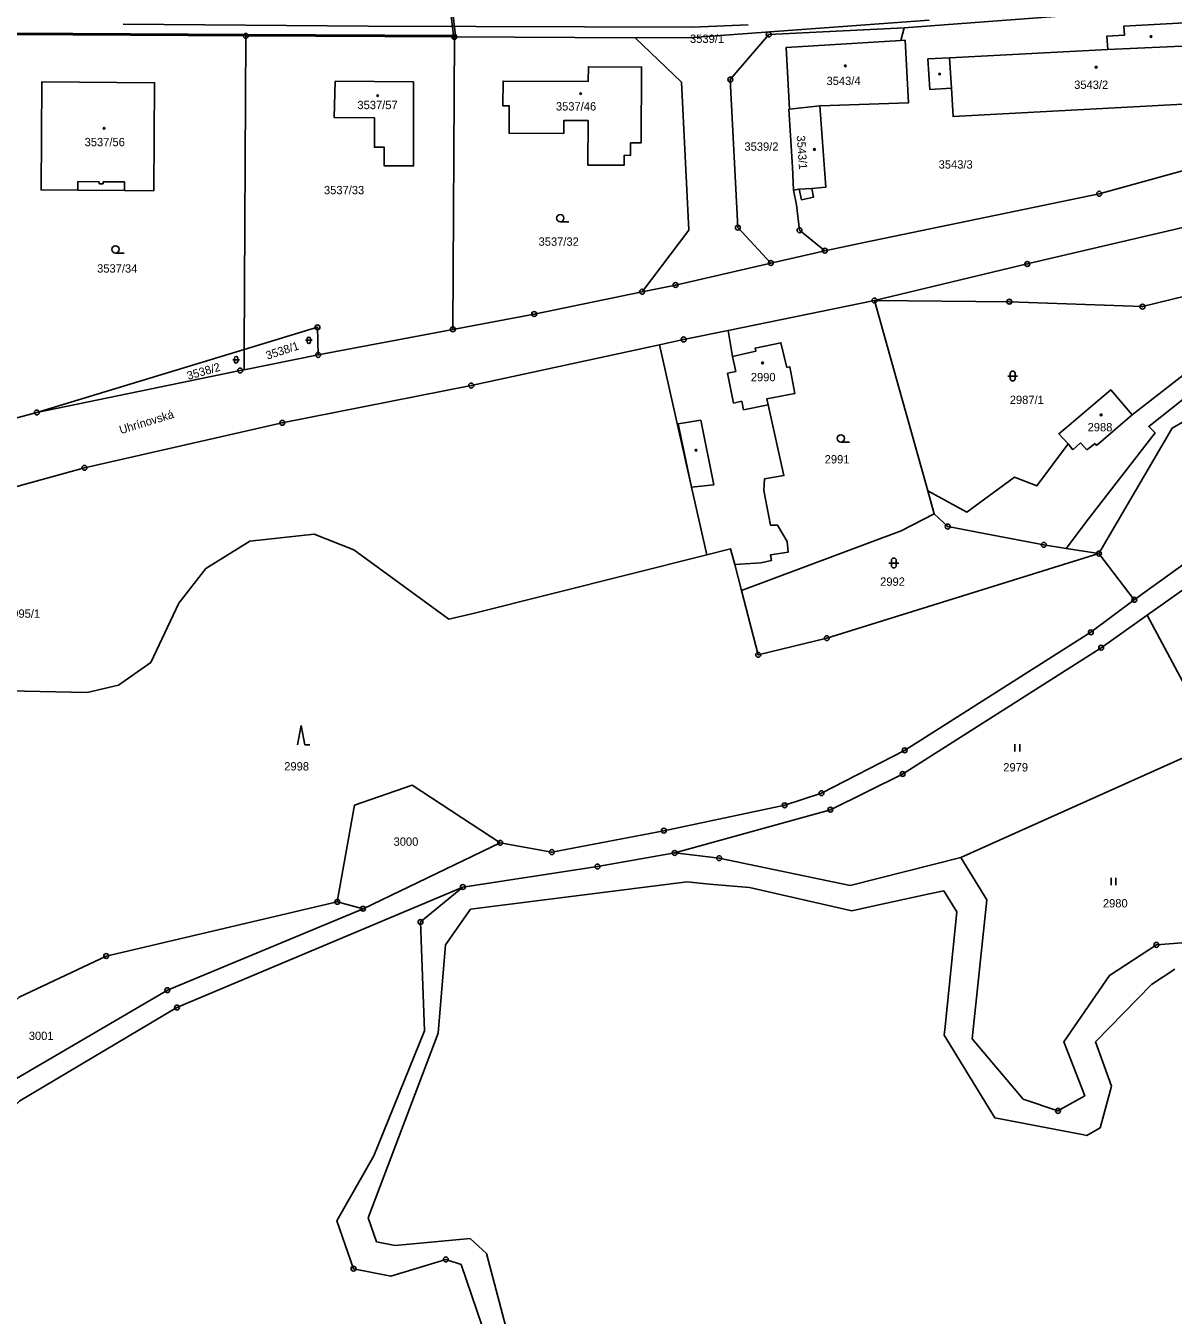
# Model space of a CAD drawing. Extents: x -644096 to -634268, y -1141430 to -1133463.
# Drawn here: x -641049.4 to -640815.2, y -1138498.2 to -1138235 of the extents above; entities that cross this region are included whole.
import ezdxf

# ---------------------------------------------------------------- set-up
doc = ezdxf.new("R2010")
doc.units = 0
for name, color, linetype in [('_CIVIL_CONSTRUCTION', 7, 'Continuous'), ('B_Hranice _3D', 7, 'Continuous'), ('M_Svah_Nasyp', 7, 'Continuous'), ('M_Svah_Zarez', 7, 'Continuous'), ('svrsek_osa_sjezdy', 7, 'Continuous'), ('svrsek_osa_VRT', 7, 'Continuous'), ('svrsek_popisy_VRT', 7, 'Continuous'), ('terminal_VRT', 7, 'Continuous')]:
    doc.layers.add(name, color=color, linetype=linetype)

msp = doc.modelspace()

# ---------------------------------------------------------------- linework, layer by layer
at = {"layer": '_CIVIL_CONSTRUCTION'}
for centre, radius in [((-641004.5, -1138237.04), 0.5), ((-641004.5, -1138237.04), 0.0303), ((-640961.93, -1138237.27), 0.5), ((-640961.93, -1138237.27), 0.0303), ((-640897.74, -1138236.76), 0.5), ((-640897.74, -1138236.76), 0.0303), ((-640905.6, -1138245.97), 0.5), ((-640905.6, -1138245.97), 0.0303), ((-640830.28, -1138269.28), 0.5), ((-640830.28, -1138269.28), 0.0303), ((-640904.05, -1138276.2), 0.5), ((-640904.05, -1138276.2), 0.0303), ((-640891.46, -1138276.73), 0.5), ((-640891.46, -1138276.73), 0.0303), ((-640897.32, -1138283.43), 0.5), ((-640886.31, -1138280.91), 0.5), ((-640886.31, -1138280.91), 0.0303), ((-640897.32, -1138283.43), 0.0303), ((-640844.95, -1138283.61), 0.5), ((-640844.95, -1138283.61), 0.0303), ((-640916.77, -1138287.91), 0.5), ((-640916.77, -1138287.91), 0.0303), ((-640923.61, -1138289.29), 0.5), ((-640923.61, -1138289.29), 0.0303), ((-640876.15, -1138291.07), 0.5), ((-640848.62, -1138291.32), 0.5), ((-640945.63, -1138293.83), 0.5), ((-640876.15, -1138291.07), 0.0303), ((-640848.62, -1138291.32), 0.0303), ((-640821.45, -1138292.33), 0.5), ((-640821.45, -1138292.33), 0.0303), ((-640989.89, -1138296.54), 0.5), ((-640945.63, -1138293.83), 0.0303), ((-640989.89, -1138296.54), 0.0303), ((-640962.25, -1138296.96), 0.5), ((-640962.25, -1138296.96), 0.0303), ((-640915.13, -1138299.02), 0.5), ((-640915.13, -1138299.02), 0.0303), ((-640989.74, -1138302.18), 0.5), ((-640989.74, -1138302.18), 0.0303), ((-641005.67, -1138305.37), 0.5), ((-641005.67, -1138305.37), 0.0303), ((-640958.49, -1138308.44), 0.5), ((-640958.49, -1138308.44), 0.0303), ((-641047.18, -1138313.93), 0.5), ((-641047.18, -1138313.93), 0.0303), ((-640997.07, -1138316.04), 0.5), ((-640997.07, -1138316.04), 0.0303), ((-641037.47, -1138325.22), 0.5), ((-641037.47, -1138325.22), 0.0303), ((-640861.21, -1138337.22), 0.5), ((-640861.21, -1138337.22), 0.0303), ((-640841.59, -1138340.95), 0.5), ((-640841.59, -1138340.95), 0.0303), ((-640830.33, -1138342.73), 0.5), ((-640830.33, -1138342.73), 0.0303), ((-640823.11, -1138352.16), 0.5), ((-640823.11, -1138352.16), 0.0303), ((-640831.98, -1138358.8), 0.5), ((-640831.98, -1138358.8), 0.0303), ((-640885.88, -1138360.01), 0.5), ((-640885.88, -1138360.01), 0.0303), ((-640829.88, -1138361.95), 0.5), ((-640829.88, -1138361.95), 0.0303), ((-640899.89, -1138363.41), 0.5), ((-640899.89, -1138363.41), 0.0303), ((-640870, -1138382.9), 0.5), ((-640870, -1138382.9), 0.0303), ((-640870.41, -1138387.73), 0.5), ((-640870.41, -1138387.73), 0.0303), ((-640886.97, -1138391.63), 0.5), ((-640886.97, -1138391.63), 0.0303), ((-640894.49, -1138394.11), 0.5), ((-640894.49, -1138394.11), 0.0303), ((-640885.16, -1138395.02), 0.5), ((-640885.16, -1138395.02), 0.0303), ((-640952.58, -1138401.78), 0.5), ((-640919.16, -1138399.3), 0.5), ((-640919.16, -1138399.3), 0.0303), ((-640952.58, -1138401.78), 0.0303), ((-640942.04, -1138403.67), 0.5), ((-640942.04, -1138403.67), 0.0303), ((-640916.95, -1138403.84), 0.5), ((-640916.95, -1138403.84), 0.0303), ((-640932.72, -1138406.6), 0.5), ((-640932.72, -1138406.6), 0.0303), ((-640907.87, -1138404.91), 0.5), ((-640907.87, -1138404.91), 0.0303), ((-640960.2, -1138410.8), 0.5), ((-640960.2, -1138410.8), 0.0303), ((-640985.84, -1138413.83), 0.5), ((-640985.84, -1138413.83), 0.0303), ((-640980.59, -1138415.22), 0.5), ((-640980.59, -1138415.22), 0.0303), ((-640968.86, -1138417.93), 0.5), ((-640968.86, -1138417.93), 0.0303), ((-640818.6, -1138422.61), 0.5), ((-641033.02, -1138424.89), 0.5), ((-641033.02, -1138424.89), 0.0303), ((-640818.6, -1138422.61), 0.0303), ((-641020.54, -1138431.85), 0.5), ((-641020.54, -1138431.85), 0.0303), ((-641018.57, -1138435.41), 0.5), ((-641018.57, -1138435.41), 0.0303), ((-640838.69, -1138456.5), 0.5), ((-640838.69, -1138456.5), 0.0303), ((-640982.52, -1138488.71), 0.5), ((-640963.67, -1138486.82), 0.5), ((-640963.67, -1138486.82), 0.0303), ((-640982.52, -1138488.71), 0.0303)]:
    msp.add_circle(centre, radius, dxfattribs=at)
at = {"layer": 'B_Hranice _3D'}
for points in [[(-640963.09, -1138228.85), (-640962.11, -1138237.01), (-640962.3, -1138237.03), (-640962.23, -1138237.68), (-640961.93, -1138237.65), (-640961.93, -1138237.27), (-640961.51, -1138237.27), (-640961.53, -1138236.95), (-640961.71, -1138236.97), (-640962.68, -1138228.85)], [(-641100.92, -1138233.57), (-641087.83, -1138236.59), (-641051.62, -1138236.79), (-641004.5, -1138237.04), (-640961.93, -1138237.27), (-640925.03, -1138237.47), (-640913.27, -1138237.4), (-640865, -1138233.88)], [(-640901.95, -1138234.8), (-640913.31, -1138235.3), (-640979.51, -1138235.1), (-641029.59, -1138234.66)]]:
    msp.add_lwpolyline(points, dxfattribs=at)
at = {"layer": 'M_Svah_Nasyp'}
for p, q in [((-640810.33, -1138239.03), (-640828.54, -1138239.84)), ((-640860.46, -1138247.76), (-640860.85, -1138241.52)), ((-641038.79, -1138266.8), (-641038.83, -1138268.55)), ((-641034.43, -1138266.83), (-641038.79, -1138266.8)), ((-641034.44, -1138267.24), (-641034.43, -1138266.83)), ((-641033.63, -1138266.84), (-641033.64, -1138267.25)), ((-641029.28, -1138266.88), (-641033.63, -1138266.84)), ((-641029.32, -1138268.63), (-641029.28, -1138266.88)), ((-641033.64, -1138267.25), (-641034.44, -1138267.24)), ((-640891.54, -1138268.34), (-640888.94, -1138268.21)), ((-640904.5, -1138305.59), (-640905.14, -1138302.47)), ((-640906.19, -1138305.93), (-640904.5, -1138305.59)), ((-640904.97, -1138312), (-640906.19, -1138305.93)), ((-640904.97, -1138312), (-640903.27, -1138311.63)), ((-640903.27, -1138311.63), (-640902.9, -1138313.4)), ((-640902.9, -1138313.4), (-640897.89, -1138312.38)), ((-640823.55, -1138314.4), (-640830.81, -1138320.67)), ((-640916.26, -1138316.24), (-640911.61, -1138315.51)), ((-640916.26, -1138316.24), (-640913.49, -1138329.18)), ((-640911.61, -1138315.51), (-640908.95, -1138328.67)), ((-640835.68, -1138321.54), (-640836.64, -1138320.36)), ((-640834.06, -1138320.11), (-640835.68, -1138321.54)), ((-640832.77, -1138321.57), (-640834.06, -1138320.11)), ((-640831.11, -1138320.28), (-640832.77, -1138321.57)), ((-640830.81, -1138320.67), (-640831.11, -1138320.28)), ((-640908.95, -1138328.67), (-640913.49, -1138329.18))]:
    msp.add_line(p, q, dxfattribs=at)
at = {"layer": 'M_Svah_Zarez'}
for centre in [(-640819.7, -1138237.2), (-640882.11, -1138243.18), (-640830.89, -1138243.45), (-640862.84, -1138244.83), (-640936.16, -1138248.84), (-640977.6, -1138249.27), (-641033.45, -1138255.92), (-640888.42, -1138260.23), (-640899.01, -1138303.81), (-640829.87, -1138314.43), (-640912.61, -1138321.64)]:
    msp.add_circle(centre, 0.175, dxfattribs=at)
at = {"layer": 'svrsek_osa_sjezdy'}
for p, q in [((-640940.31, -1138275.02), (-640938.56, -1138275.02)), ((-641031.12, -1138281.39), (-641029.37, -1138281.39)), ((-640992.32, -1138299.19), (-640990.98, -1138299.19)), ((-640991.98, -1138298.85), (-640991.98, -1138299.53)), ((-640991.32, -1138299.53), (-640991.32, -1138298.85)), ((-641007.17, -1138303.17), (-641005.83, -1138303.17)), ((-641006.83, -1138302.83), (-641006.83, -1138303.51)), ((-641006.17, -1138303.51), (-641006.17, -1138302.83)), ((-640848.95, -1138306.49), (-640846.95, -1138306.49)), ((-640848.45, -1138305.99), (-640848.45, -1138306.99)), ((-640847.45, -1138306.99), (-640847.45, -1138305.99)), ((-640883.02, -1138319.97), (-640881.27, -1138319.97)), ((-640873.2, -1138344.66), (-640871.2, -1138344.66)), ((-640872.7, -1138344.16), (-640872.7, -1138345.16)), ((-640871.7, -1138345.16), (-640871.7, -1138344.16)), ((-640993.19, -1138377.8), (-640993.94, -1138381.8)), ((-640992.44, -1138381.8), (-640993.19, -1138377.8)), ((-640992.44, -1138381.8), (-640991.44, -1138381.8)), ((-640847.5, -1138383.13), (-640847.5, -1138381.63)), ((-640846.5, -1138383.13), (-640846.5, -1138381.63)), ((-640827.86, -1138410.42), (-640827.86, -1138408.92)), ((-640826.86, -1138410.42), (-640826.86, -1138408.92))]:
    msp.add_line(p, q, dxfattribs=at)
for centre in [(-640940.31, -1138274.27), (-641031.12, -1138280.64), (-640883.02, -1138319.22)]:
    msp.add_circle(centre, 0.75, dxfattribs=at)
for centre, radius, start, end in [((-640991.65, -1138298.86), 0.335, 0, 180), ((-640991.65, -1138299.53), 0.335, 180, 359.9879), ((-641006.5, -1138302.84), 0.335, 0, 180), ((-641006.5, -1138303.51), 0.335, 180, 359.9879), ((-640847.95, -1138305.99), 0.5, 0, 180), ((-640847.95, -1138306.99), 0.5, 180, 359.9879), ((-640872.2, -1138344.16), 0.5, 0, 180), ((-640872.2, -1138345.16), 0.5, 180, 359.9879)]:
    msp.add_arc(centre, radius, start, end, dxfattribs=at)
at = {"layer": 'terminal_VRT'}
for p, q in [((-640870.08, -1138235.38), (-640870.8, -1138238)), ((-641004.5, -1138236.74), (-641051.62, -1138236.49)), ((-640961.93, -1138237.27), (-640962.25, -1138296.96)), ((-640887.33, -1138251.34), (-640893.48, -1138252.02)), ((-640886.31, -1138280.91), (-640897.32, -1138283.43)), ((-640876.15, -1138291.07), (-640906.04, -1138297.17)), ((-640962.25, -1138296.96), (-640989.74, -1138302.18)), ((-641047.18, -1138313.93), (-641004.85, -1138301.08)), ((-641004.85, -1138301.08), (-641004.87, -1138305.21)), ((-640989.74, -1138302.18), (-641004.87, -1138305.21)), ((-641047.18, -1138313.93), (-641052.04, -1138315.2)), ((-640865.26, -1138329.94), (-640863.95, -1138334.63)), ((-640837.01, -1138341.67), (-640830.33, -1138342.73)), ((-640830.33, -1138342.73), (-640823.11, -1138352.16)), ((-640904.7, -1138344.97), (-640903.32, -1138350.27)), ((-640806.55, -1138381.43), (-640820.48, -1138355.29)), ((-640858.51, -1138404.79), (-640806.55, -1138381.43)), ((-640980.59, -1138415.22), (-640952.58, -1138401.78)), ((-640880.78, -1138415.63), (-640901.68, -1138410.89)), ((-640861.99, -1138411.58), (-640865.24, -1138412.28)), ((-640859.35, -1138415.88), (-640861.99, -1138411.58)), ((-640985.84, -1138413.83), (-640980.59, -1138415.22)), ((-640865.24, -1138412.28), (-640876.81, -1138414.77)), ((-640876.81, -1138414.77), (-640880.78, -1138415.63)), ((-640861.74, -1138439.3), (-640859.35, -1138415.88)), ((-640965.23, -1138440.66), (-640979.51, -1138478.3)), ((-640827.74, -1138451.48), (-640829.33, -1138457.26)), ((-640829.33, -1138457.26), (-640830.08, -1138459.97)), ((-640832.82, -1138461.52), (-640833.44, -1138461.4)), ((-640830.08, -1138459.97), (-640832.82, -1138461.52)), ((-640955.37, -1138485.6), (-640949.58, -1138507.56))]:
    msp.add_line(p, q, dxfattribs=at)
for points in [[(-640765.16, -1138240.05), (-640770.83, -1138232.12), (-640794.11, -1138232.84), (-640797.57, -1138229.94), (-640870.08, -1138235.38)], [(-640897.32, -1138283.43), (-640904.05, -1138276.2), (-640905.6, -1138245.97), (-640897.74, -1138236.76), (-640870.08, -1138235.38)], [(-640810.33, -1138239.03), (-640810.54, -1138237.15), (-640812.69, -1138237.32), (-640812.85, -1138234.37), (-640825.24, -1138235.05), (-640825.13, -1138236.91), (-640828.69, -1138237.09), (-640828.54, -1138239.84), (-640860.85, -1138241.52), (-640865.24, -1138241.75), (-640864.87, -1138248), (-640860.46, -1138247.76), (-640860.11, -1138253.54), (-640805.52, -1138250.59), (-640799.21, -1138250.4), (-640799.74, -1138238.56), (-640810.33, -1138239.03)], [(-641004.5, -1138236.74), (-641004.5, -1138237.04), (-641004.85, -1138301.08)], [(-640961.93, -1138237.27), (-640961.93, -1138236.95), (-641004.5, -1138236.74)], [(-640923.61, -1138289.29), (-640914.04, -1138276.71), (-640915.59, -1138246.48), (-640925.03, -1138237.47), (-640961.93, -1138237.27)], [(-640870.8, -1138238), (-640894.2, -1138239.46), (-640893.48, -1138252.02)], [(-640870.8, -1138238), (-640869.91, -1138237.95), (-640869.19, -1138250.69), (-640887.33, -1138251.34)], [(-640934.67, -1138263.43), (-640934.63, -1138254.33), (-640939.59, -1138254.35), (-640939.59, -1138256.98), (-640950.77, -1138256.93), (-640950.74, -1138251.33), (-640952.05, -1138251.33), (-640951.99, -1138246.27), (-640934.6, -1138246.34), (-640934.56, -1138243.37), (-640923.71, -1138243.41), (-640923.8, -1138258.92), (-640925.96, -1138258.9), (-640925.96, -1138261.44), (-640927.24, -1138261.42), (-640927.25, -1138263.43), (-640934.67, -1138263.43)], [(-641023.3, -1138268.67), (-641029.32, -1138268.63), (-641038.83, -1138268.55), (-641046.32, -1138268.5), (-641046.15, -1138246.43), (-641023.15, -1138246.62), (-641023.3, -1138268.67)], [(-640986.25, -1138246.31), (-640970.26, -1138246.45), (-640970.27, -1138263.61), (-640976.29, -1138263.56), (-640976.24, -1138259.79), (-640978.25, -1138259.78), (-640978.24, -1138253.8), (-640986.48, -1138253.71), (-640986.25, -1138246.31)], [(-640892.68, -1138268.55), (-640891.54, -1138268.34), (-640891.08, -1138270.51), (-640888.61, -1138269.99), (-640888.94, -1138268.21), (-640886.12, -1138267.96), (-640887.33, -1138251.34)], [(-640886.31, -1138280.91), (-640878.24, -1138279.23), (-640830.28, -1138269.28), (-640779.02, -1138255.14), (-640758.28, -1138249.51)], [(-640893.48, -1138252.02), (-640893.63, -1138252.03), (-640892.93, -1138263.88), (-640892.68, -1138268.55)], [(-640744.72, -1138259.18), (-640776.18, -1138267.52), (-640844.95, -1138283.61), (-640876.15, -1138291.07)], [(-640892.68, -1138268.55), (-640892.08, -1138271.54), (-640891.46, -1138276.73), (-640886.31, -1138280.91)], [(-640779.95, -1138282.14), (-640821.45, -1138292.33), (-640848.62, -1138291.32), (-640876.15, -1138291.07)], [(-640865.26, -1138329.94), (-640857.33, -1138334.26), (-640847.56, -1138327.14), (-640843.02, -1138328.91), (-640836.64, -1138320.36), (-640838.49, -1138318.28), (-640836.89, -1138316.92), (-640827.9, -1138309.28), (-640823.55, -1138314.4), (-640801.48, -1138297.24), (-640788.66, -1138289.67), (-640779.95, -1138282.14)], [(-640897.32, -1138283.43), (-640916.77, -1138287.91), (-640923.61, -1138289.29)], [(-640776.7, -1138284.47), (-640786.83, -1138292.17), (-640799.3, -1138300.23), (-640820.17, -1138316.79), (-640818.86, -1138318.06), (-640832.48, -1138335.65), (-640837.01, -1138341.67)], [(-640923.61, -1138289.29), (-640945.63, -1138293.83), (-640962.25, -1138296.96)], [(-640876.15, -1138291.07), (-640871.17, -1138308.84), (-640869.69, -1138314.12), (-640865.26, -1138329.94)], [(-641004.85, -1138301.08), (-640989.89, -1138296.54), (-640989.74, -1138302.18)], [(-640906.04, -1138297.17), (-640915.13, -1138299.02), (-640920.03, -1138300.09)], [(-640904.7, -1138344.97), (-640899.38, -1138344.6), (-640897.16, -1138344.13), (-640897.38, -1138342.97), (-640893.78, -1138342.42), (-640893.96, -1138340.29), (-640895.95, -1138336.92), (-640897.4, -1138336.92), (-640898.76, -1138329.83), (-640898.62, -1138327.5), (-640894.66, -1138326.82), (-640897.89, -1138312.38), (-640898.15, -1138311.16), (-640892.39, -1138310.03), (-640893.46, -1138304.59), (-640894.04, -1138304.73), (-640895.25, -1138299.71), (-640900.52, -1138300.83), (-640900.39, -1138301.42), (-640905.14, -1138302.47), (-640906.04, -1138297.17)], [(-640920.03, -1138300.09), (-640958.49, -1138308.44), (-640997.07, -1138316.04), (-641037.47, -1138325.22), (-641063.91, -1138332.53), (-641071.03, -1138336.01)], [(-640920.03, -1138300.09), (-640913.49, -1138329.18), (-640910.39, -1138342.99)], [(-640769.26, -1138301.31), (-640775.34, -1138303.63), (-640785.53, -1138305.51), (-640788.6, -1138301.7), (-640815.4, -1138317.13), (-640830.33, -1138342.73)], [(-641004.87, -1138305.21), (-641005.67, -1138305.37), (-641047.18, -1138313.93)], [(-640750.51, -1138311.12), (-640779.9, -1138326.59), (-640820.48, -1138355.29)], [(-640823.11, -1138352.16), (-640782.13, -1138322.65), (-640764, -1138313.2)], [(-640903.32, -1138350.27), (-640870.72, -1138338.07), (-640863.95, -1138334.63)], [(-640863.95, -1138334.63), (-640861.21, -1138337.22), (-640852, -1138338.97), (-640841.59, -1138340.95), (-640837.01, -1138341.67)], [(-641100.92, -1138416.95), (-641089.06, -1138412.97), (-641085.03, -1138409.27), (-641083.86, -1138408.27), (-641076.09, -1138394.5), (-641069.37, -1138380.11), (-641063.81, -1138375.12), (-641052.9, -1138370.75), (-641036.94, -1138371.12), (-641030.53, -1138369.62), (-641023.92, -1138364.96), (-641018.21, -1138352.84), (-641012.65, -1138345.79), (-641003.67, -1138340.21), (-640990.54, -1138338.79), (-640982.43, -1138341.99), (-640963.06, -1138356.09), (-640958.13, -1138354.94), (-640910.39, -1138342.99)], [(-640910.39, -1138342.99), (-640905.54, -1138341.78), (-640904.7, -1138344.97)], [(-640903.32, -1138350.27), (-640899.89, -1138363.41), (-640885.88, -1138360.01), (-640830.33, -1138342.73)], [(-640952.58, -1138401.78), (-640942.04, -1138403.67), (-640919.16, -1138399.3), (-640894.49, -1138394.11), (-640886.97, -1138391.63), (-640870, -1138382.9), (-640831.98, -1138358.8), (-640823.11, -1138352.16)], [(-640820.48, -1138355.29), (-640829.88, -1138361.95), (-640870.41, -1138387.73), (-640885.16, -1138395.02), (-640916.95, -1138403.84)], [(-640985.84, -1138413.83), (-640982.3, -1138394.06), (-640970.52, -1138390.03), (-640952.58, -1138401.78)], [(-640960.2, -1138410.8), (-640932.72, -1138406.6), (-640916.95, -1138403.84)], [(-640916.95, -1138403.84), (-640907.87, -1138404.91), (-640881.14, -1138410.46), (-640858.51, -1138404.79)], [(-640858.51, -1138404.79), (-640853.25, -1138413.39), (-640856.21, -1138441.78), (-640845.79, -1138454.08), (-640838.69, -1138456.5), (-640833.21, -1138453.42), (-640837.48, -1138442.39), (-640828.14, -1138428.86), (-640818.6, -1138422.61), (-640799.64, -1138421.07), (-640788.82, -1138418.49)], [(-640960.2, -1138410.8), (-641018.57, -1138435.41), (-641050.64, -1138454.43), (-641059.15, -1138463.14), (-641067.71, -1138476.92), (-641086.73, -1138499.16), (-641089.16, -1138507.92), (-641081.75, -1138551.74), (-641080.18, -1138564.7), (-641080.51, -1138574.35), (-641087.13, -1138586.78), (-641095.84, -1138597.28), (-641129.98, -1138625.16)], [(-641026.88, -1138595.68), (-641017.62, -1138578.63), (-641009.52, -1138550.37), (-640997.03, -1138528.71), (-640981.43, -1138521.31), (-640966.51, -1138516.42), (-640955.14, -1138503.64), (-640960.58, -1138487.88), (-640963.67, -1138486.82), (-640974.89, -1138490.25), (-640982.52, -1138488.71), (-640985.9, -1138478.94), (-640978.41, -1138465.7), (-640968.05, -1138440.16), (-640968.86, -1138417.93), (-640960.2, -1138410.8)], [(-640901.68, -1138410.89), (-640909.87, -1138410.24), (-640914.42, -1138409.71), (-640958.61, -1138415.34)], [(-641067.21, -1138466.49), (-641071.35, -1138462.98), (-641064.84, -1138446.16), (-641050.79, -1138433.27), (-641033.02, -1138424.89), (-640985.84, -1138413.83)], [(-641067.21, -1138466.49), (-641063, -1138460.22), (-641053.3, -1138451.05), (-641020.54, -1138431.85), (-640980.59, -1138415.22)], [(-640958.61, -1138415.34), (-640963.72, -1138422.63), (-640965.23, -1138440.66)], [(-640814.8, -1138427.6), (-640819.57, -1138430.73), (-640831.03, -1138442.39), (-640827.74, -1138451.48)], [(-640860.65, -1138443.14), (-640861.92, -1138441.06), (-640861.74, -1138439.3)], [(-640833.44, -1138461.4), (-640851.6, -1138457.9), (-640860.65, -1138443.14)], [(-640979.51, -1138478.3), (-640977.84, -1138483.2), (-640974.01, -1138483.95), (-640958.73, -1138482.56), (-640955.37, -1138485.6)]]:
    msp.add_lwpolyline(points, dxfattribs=at)

# ---------------------------------------------------------------- texts
at = {"layer": 'svrsek_osa_VRT'}
for s, p in [('3539/1', (-640913.82, -1138238.49)), ('3543/4', (-640885.95, -1138247.09)), ('3543/2', (-640835.39, -1138247.88)), ('3537/57', (-640981.73, -1138252.01)), ('3537/46', (-640941.2, -1138252.29)), ('3537/56', (-641037.43, -1138259.58)), ('3539/2', (-640902.71, -1138260.5)), ('3543/3', (-640863.06, -1138264.15)), ('3537/33', (-640988.56, -1138269.38)), ('3537/32', (-640944.74, -1138279.9)), ('3537/34', (-641034.88, -1138285.38)), ('2990', (-640901.41, -1138307.56)), ('2987/1', (-640848.54, -1138312.2)), ('2988', (-640832.64, -1138317.78)), ('2991', (-640886.32, -1138324.33)), ('2992', (-640875, -1138349.31)), ('2995/1', (-641053.47, -1138355.83)), ('2998', (-640996.67, -1138387.01)), ('2979', (-640849.86, -1138387.21)), ('3000', (-640974.35, -1138402.38)), ('2980', (-640829.52, -1138414.96)), ('3001', (-641048.83, -1138442.03))]:
    msp.add_text(s, height=1.7, dxfattribs=at).set_placement(p)
for s, rotation, p in [('3543/1', 274, (-640892.04, -1138257.44)), ('3538/1', 18, (-641000.12, -1138303.17)), ('3538/2', 16, (-641016.26, -1138307.29))]:
    msp.add_text(s, height=1.7, rotation=rotation, dxfattribs=at).set_placement(p)
at = {"layer": 'svrsek_popisy_VRT'}
msp.add_text('Uhrínovská', height=1.7, rotation=17, dxfattribs=at).set_placement((-641030.04, -1138318.36))

doc.saveas('drawing.dxf')
